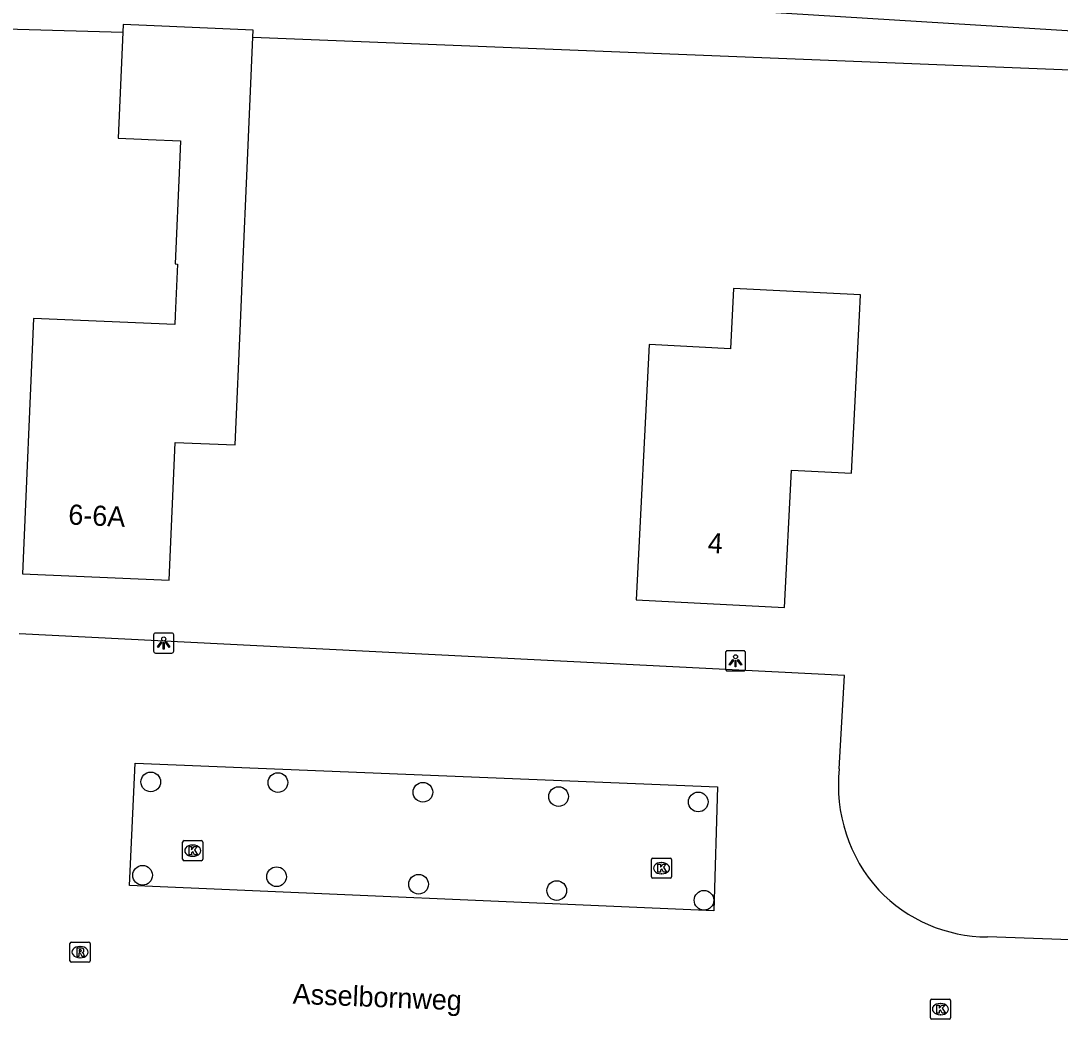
# Model space of a CAD drawing. Extents: x 160787 to 161428, y 386828 to 387483.
# Drawn here: x 160863.7 to 160915.3, y 387215 to 387264.6 of the extents above; entities that cross this region are included whole.
import ezdxf

# ---------------------------------------------------------------- set-up
doc = ezdxf.new("R2010")
doc.units = 0
for name, color, linetype in [('IMGEO_Boom', 7, 'Continuous'), ('IMGEO_Groenvoorziening', 7, 'Continuous'), ('IMGEO_Kolk', 7, 'Continuous'), ('IMGEO_Lichtpunt', 7, 'Continuous'), ('IMGEO_Openbare_ruimte_label', 7, 'Continuous'), ('IMGEO_Pand', 7, 'Continuous'), ('IMGEO_Pand_nummerreeks', 7, 'Continuous'), ('IMGEO_Rijbaan_lokaal_open', 7, 'Continuous'), ('IMGEO_Rioolput', 7, 'Continuous')]:
    doc.layers.add(name, color=color, linetype=linetype)

msp = doc.modelspace()

# ---------------------------------------------------------------- linework, layer by layer
at = {"layer": 'IMGEO_Boom'}
for centre in [(160870.128, 387226.831), (160876.441, 387226.8), (160883.647, 387226.32), (160890.39, 387226.104), (160897.331, 387225.835), (160869.719, 387222.192), (160876.376, 387222.123), (160883.433, 387221.748), (160890.301, 387221.435), (160897.615, 387220.95)]:
    msp.add_circle(centre, 0.489, dxfattribs=at)
at = {"layer": 'IMGEO_Groenvoorziening'}
for points in [[(160931.231, 387263.175), (160846.953, 387268.405), (160843.499, 387234.641)], [(160847.345, 387234.602), (160847.869, 387250), (160848.368, 387264.653), (160868.733, 387264.08)], [(160875.202, 387263.82), (160931.172, 387261.589)]]:
    msp.add_lwpolyline(points, dxfattribs=at)
at = {"layer": 'IMGEO_Kolk'}
for p, q in [((160871.711, 387222.99), (160871.711, 387223.842)), ((160871.786, 387223.916), (160872.638, 387223.916)), ((160872.199, 387223.696), (160872.224, 387223.696)), ((160872.712, 387223.842), (160872.712, 387222.99)), ((160872.222, 387223.136), (160872.197, 387223.136)), ((160895.08, 387223.044), (160895.932, 387223.044)), ((160872.638, 387222.916), (160871.786, 387222.916)), ((160895.005, 387222.118), (160895.005, 387222.97)), ((160895.493, 387222.824), (160895.518, 387222.824)), ((160896.006, 387222.97), (160896.006, 387222.118)), ((160895.932, 387222.044), (160895.08, 387222.044)), ((160895.516, 387222.264), (160895.491, 387222.264)), ((160908.865, 387215.118), (160908.865, 387215.97)), ((160908.94, 387216.044), (160909.792, 387216.044)), ((160909.353, 387215.824), (160909.378, 387215.824)), ((160909.866, 387215.97), (160909.866, 387215.118)), ((160909.792, 387215.044), (160908.94, 387215.044)), ((160909.376, 387215.264), (160909.351, 387215.264))]:
    msp.add_line(p, q, dxfattribs=at)
for points in [[(160871.711, 387222.99), (160871.711, 387223.842)], [(160871.786, 387223.916), (160872.638, 387223.916)], [(160872.032, 387223.616), (160872.155, 387223.616), (160872.155, 387223.465), (160872.285, 387223.616), (160872.449, 387223.616), (160872.303, 387223.465), (160872.456, 387223.216), (160872.304, 387223.216), (160872.219, 387223.38), (160872.155, 387223.313), (160872.155, 387223.216), (160872.032, 387223.216), (160872.032, 387223.616)], [(160872.712, 387223.842), (160872.712, 387222.99)], [(160895.08, 387223.044), (160895.932, 387223.044)], [(160872.638, 387222.916), (160871.786, 387222.916)], [(160895.005, 387222.118), (160895.005, 387222.97)], [(160895.326, 387222.744), (160895.449, 387222.744), (160895.449, 387222.593), (160895.579, 387222.744), (160895.743, 387222.744), (160895.597, 387222.593), (160895.75, 387222.344), (160895.598, 387222.344), (160895.513, 387222.508), (160895.449, 387222.441), (160895.449, 387222.344), (160895.326, 387222.344), (160895.326, 387222.744)], [(160896.006, 387222.97), (160896.006, 387222.118)], [(160895.932, 387222.044), (160895.08, 387222.044)], [(160908.865, 387215.118), (160908.865, 387215.97)], [(160908.94, 387216.044), (160909.792, 387216.044)], [(160909.866, 387215.97), (160909.866, 387215.118)], [(160909.186, 387215.744), (160909.309, 387215.744), (160909.309, 387215.593), (160909.439, 387215.744), (160909.603, 387215.744), (160909.457, 387215.593), (160909.61, 387215.344), (160909.458, 387215.344), (160909.373, 387215.508), (160909.309, 387215.441), (160909.309, 387215.344), (160909.186, 387215.344), (160909.186, 387215.744)], [(160909.792, 387215.044), (160908.94, 387215.044)]]:
    msp.add_lwpolyline(points, dxfattribs=at)
for centre, start, end in [((160871.788, 387223.84), 91.552, 178.448), ((160871.788, 387223.84), 91.552, 178.448), ((160872.636, 387223.84), 1.552, 88.448), ((160872.636, 387223.84), 1.552, 88.448), ((160895.082, 387222.968), 91.552, 178.448), ((160895.082, 387222.968), 91.552, 178.448), ((160895.93, 387222.968), 1.552, 88.448), ((160895.93, 387222.968), 1.552, 88.448), ((160871.788, 387222.992), 181.552, 268.448), ((160871.788, 387222.992), 181.552, 268.448), ((160872.636, 387222.992), 271.552, 358.448), ((160872.636, 387222.992), 271.552, 358.448), ((160895.082, 387222.12), 181.552, 268.448), ((160895.082, 387222.12), 181.552, 268.448), ((160895.93, 387222.12), 271.552, 358.448), ((160895.93, 387222.12), 271.552, 358.448), ((160908.942, 387215.968), 91.552, 178.448), ((160908.942, 387215.968), 91.552, 178.448), ((160909.79, 387215.968), 1.552, 88.448), ((160909.79, 387215.968), 1.552, 88.448), ((160908.942, 387215.12), 181.552, 268.448), ((160908.942, 387215.12), 181.552, 268.448), ((160909.79, 387215.12), 271.552, 358.448), ((160909.79, 387215.12), 271.552, 358.448)]:
    msp.add_arc(centre, 0.0765, start, end, dxfattribs=at)
for centre, major_axis, ratio, start_param, end_param in [((160872.198, 387223.416), (-0.387, 0.002), 0.722429, 4.712389, 7.853982), ((160872.223, 387223.416), (-0.39, 0.002), 0.717154, 1.570796, 4.712389), ((160895.492, 387222.544), (-0.387, 0.002), 0.722429, 4.712389, 7.853982), ((160895.517, 387222.544), (-0.39, 0.002), 0.717154, 1.570796, 4.712389), ((160909.352, 387215.544), (-0.387, 0.002), 0.722429, 4.712389, 7.853982), ((160909.377, 387215.544), (-0.39, 0.002), 0.717154, 1.570796, 4.712389)]:
    msp.add_ellipse(centre, major_axis=major_axis, ratio=ratio, start_param=start_param, end_param=end_param, dxfattribs=at)
at = {"layer": 'IMGEO_Lichtpunt'}
for p, q in [((160870.27, 387234.133), (160870.27, 387233.326)), ((160870.27, 387234.133), (160870.27, 387233.326)), ((160871.172, 387234.228), (160870.364, 387234.228)), ((160871.172, 387234.228), (160870.364, 387234.228)), ((160871.266, 387233.326), (160871.266, 387234.133)), ((160871.266, 387233.326), (160871.266, 387234.133)), ((160870.364, 387233.232), (160871.172, 387233.232)), ((160870.364, 387233.232), (160871.172, 387233.232)), ((160898.683, 387233.25), (160898.683, 387232.443)), ((160898.683, 387233.25), (160898.683, 387232.443)), ((160899.585, 387233.345), (160898.777, 387233.345)), ((160899.585, 387233.345), (160898.777, 387233.345)), ((160899.679, 387232.443), (160899.679, 387233.25)), ((160899.679, 387232.443), (160899.679, 387233.25)), ((160898.777, 387232.349), (160899.585, 387232.349)), ((160898.777, 387232.349), (160899.585, 387232.349))]:
    msp.add_line(p, q, dxfattribs=at)
for points in [[(160870.644, 387233.797), (160870.683, 387233.769), (160870.495, 387233.507), (160870.457, 387233.534), (160870.644, 387233.797)], [(160870.746, 387233.749), (160870.793, 387233.749), (160870.793, 387233.427), (160870.746, 387233.427), (160870.746, 387233.749)], [(160870.856, 387233.769), (160870.894, 387233.796), (160871.081, 387233.534), (160871.042, 387233.506), (160870.856, 387233.769)], [(160899.057, 387232.914), (160899.096, 387232.886), (160898.908, 387232.624), (160898.87, 387232.651), (160899.057, 387232.914)], [(160899.159, 387232.866), (160899.206, 387232.866), (160899.206, 387232.544), (160899.159, 387232.544), (160899.159, 387232.866)], [(160899.269, 387232.886), (160899.307, 387232.913), (160899.494, 387232.651), (160899.455, 387232.623), (160899.269, 387232.886)]]:
    msp.add_lwpolyline(points, dxfattribs=at)
for centre in [(160870.769, 387233.931), (160899.182, 387233.048)]:
    msp.add_circle(centre, 0.0994, dxfattribs=at)
for centre, start, end in [((160870.364, 387234.133), 90, 180), ((160870.364, 387234.133), 90, 180), ((160871.172, 387234.133), 0, 90), ((160871.172, 387234.133), 0, 90), ((160870.364, 387233.326), 180, 270), ((160870.364, 387233.326), 180, 270), ((160871.172, 387233.326), 270, 0), ((160871.172, 387233.326), 270, 360), ((160898.777, 387233.25), 90, 180), ((160898.777, 387233.25), 90, 180), ((160899.585, 387233.25), 0, 90), ((160899.585, 387233.25), 0, 90), ((160898.777, 387232.443), 180, 270), ((160898.777, 387232.443), 180, 270), ((160899.585, 387232.443), 270, 0), ((160899.585, 387232.443), 270, 360)]:
    msp.add_arc(centre, 0.0946, start, end, dxfattribs=at)
at = {"layer": 'IMGEO_Pand'}
for points in [[(160875.202, 387263.82), (160875.217, 387264.176), (160869.918, 387264.407), (160868.749, 387264.457), (160868.733, 387264.08)], [(160868.733, 387264.08), (160868.504, 387258.81), (160869.673, 387258.759), (160869.999, 387258.745), (160871.602, 387258.676), (160871.549, 387257.47), (160871.336, 387252.561), (160871.456, 387252.556), (160871.346, 387250), (160871.327, 387249.558), (160864.302, 387249.86), (160863.755, 387237.171), (160871.048, 387236.856), (160871.343, 387243.697), (160874.322, 387243.569), (160874.601, 387250), (160874.706, 387252.416), (160874.919, 387257.324), (160875.202, 387263.82)], [(160905.343, 387250), (160905.395, 387251.023), (160902.054, 387251.193), (160899.085, 387251.344), (160898.933, 387248.348), (160894.889, 387248.555), (160894.239, 387235.871), (160901.619, 387235.493), (160901.969, 387242.324), (160904.942, 387242.172), (160905.343, 387250)]]:
    msp.add_lwpolyline(points, dxfattribs=at)
at = {"layer": 'IMGEO_Rijbaan_lokaal_open'}
for points in [[(160904.338, 387227.48), (160904.594, 387232.11), (160863.581, 387234.194)], [(160898.099, 387220.435), (160869.062, 387221.69), (160869.355, 387227.76), (160898.293, 387226.595), (160898.099, 387220.435)], [(160929.958, 387218.468), (160911.695, 387219.13)]]:
    msp.add_lwpolyline(points, dxfattribs=at)
for centre, radius, start, end in [((160912.017, 387226.652), 7.724, 173.8431, 222.2719), ((160911.737, 387226.642), 7.512, 223.6577, 269.6812)]:
    msp.add_arc(centre, radius, start, end, dxfattribs=at)
at = {"layer": 'IMGEO_Rioolput'}
for p, q in [((160866.112, 387217.95), (160866.112, 387218.802)), ((160866.187, 387218.876), (160867.039, 387218.876)), ((160866.6, 387218.656), (160866.625, 387218.656)), ((160867.113, 387218.802), (160867.113, 387217.95)), ((160866.623, 387218.096), (160866.598, 387218.096)), ((160867.039, 387217.876), (160866.187, 387217.876))]:
    msp.add_line(p, q, dxfattribs=at)
for points in [[(160866.112, 387217.95), (160866.112, 387218.802)], [(160866.187, 387218.876), (160867.039, 387218.876)], [(160866.701, 387218.574), (160866.449, 387218.576), (160866.449, 387218.176)], [(160866.627, 387218.495), (160866.573, 387218.495), (160866.573, 387218.414)], [(160866.573, 387218.414), (160866.625, 387218.414)], [(160867.113, 387218.802), (160867.113, 387217.95)], [(160866.449, 387218.176), (160866.573, 387218.176), (160866.573, 387218.338), (160866.584, 387218.338)], [(160866.631, 387218.309), (160866.702, 387218.176), (160866.842, 387218.176), (160866.777, 387218.302)], [(160867.039, 387217.876), (160866.187, 387217.876)]]:
    msp.add_lwpolyline(points, dxfattribs=at)
for centre, radius, start, end in [((160866.189, 387218.8), 0.0765, 91.552, 178.448), ((160866.189, 387218.8), 0.0765, 91.552, 178.448), ((160866.609, 387218.603), 0.19, 274.7715, 282.9687), ((160866.633, 387218.399), 0.0964, 77.0061, 93.1865), ((160866.647, 387218.456), 0.0378, 276.6634, 79.6772), ((160866.7, 387218.464), 0.109, 350.3612, 89.416), ((160866.698, 387218.464), 0.112, 277.5842, 350.9817), ((160867.037, 387218.8), 0.0765, 1.552, 88.448), ((160867.037, 387218.8), 0.0765, 1.552, 88.448), ((160866.189, 387217.952), 0.0765, 181.552, 268.448), ((160866.189, 387217.952), 0.0765, 181.552, 268.448), ((160866.583, 387218.285), 0.0533, 26.0293, 88.6989), ((160866.682, 387218.249), 0.108, 29.5134, 73.7905), ((160867.037, 387217.952), 0.0765, 271.552, 358.448), ((160867.037, 387217.952), 0.0765, 271.552, 358.448)]:
    msp.add_arc(centre, radius, start, end, dxfattribs=at)
for centre, major_axis, ratio, start_param, end_param in [((160866.599, 387218.376), (-0.387, 0.002), 0.722429, 4.712389, 7.853982), ((160866.624, 387218.376), (-0.39, 0.002), 0.717154, 1.570796, 4.712389)]:
    msp.add_ellipse(centre, major_axis=major_axis, ratio=ratio, start_param=start_param, end_param=end_param, dxfattribs=at)

# ---------------------------------------------------------------- texts
at = {"layer": 'IMGEO_Openbare_ruimte_label'}
msp.add_text('Asselbornweg', height=1, rotation=357.7071, dxfattribs=at).set_placement((160877.167, 387215.816))
at = {"layer": 'IMGEO_Pand_nummerreeks'}
for s, rotation, p in [('6-6A', 357.5248, (160866.016, 387239.622)), ('4', 357.0665, (160897.783, 387238.213))]:
    msp.add_text(s, height=1, rotation=rotation, dxfattribs=at).set_placement(p)

doc.saveas('drawing.dxf')
